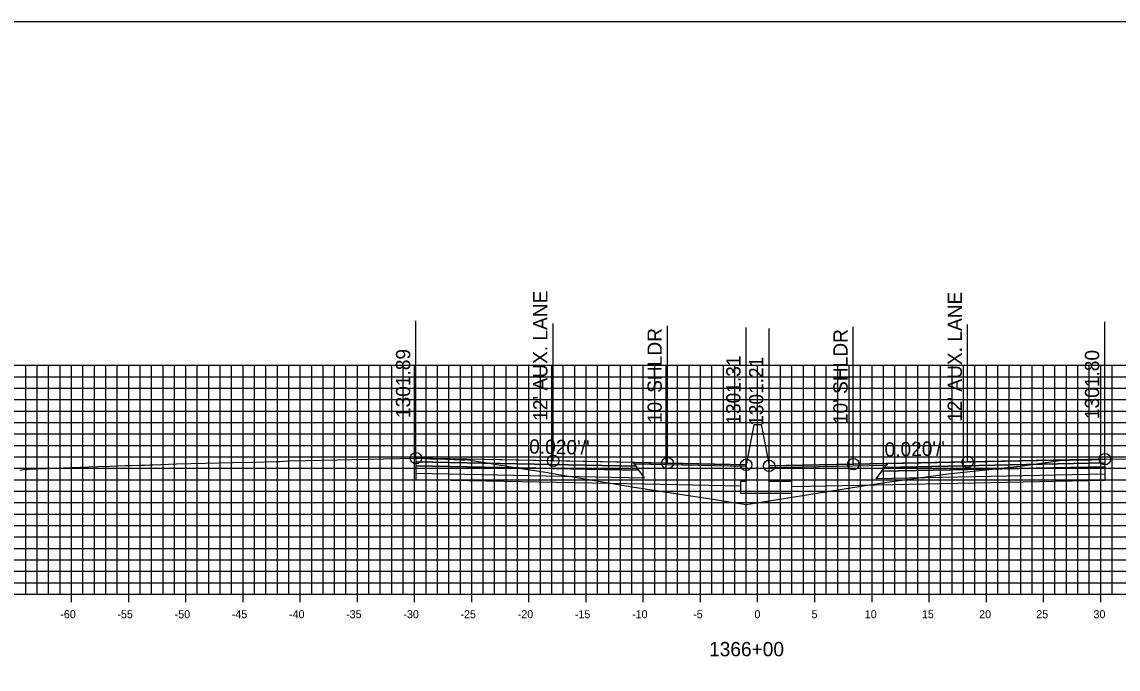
# Model space of a CAD drawing. Extents: x 674939 to 678919, y 750652 to 765176.
# Drawn here: x 678674.2 to 678770, y 754306 to 754362.6 of the extents above; entities that cross this region are included whole.
import ezdxf

# ---------------------------------------------------------------- set-up
doc = ezdxf.new("R2010")
doc.units = 0
for name, color, linetype in [('R_Alt Surface', 7, 'Continuous'), ('R_Axis', 7, 'Continuous'), ('R_Axis Annot', 7, 'Continuous'), ('R_Exist Surface', 7, 'Continuous'), ('R_Fin Surface', 7, 'Continuous'), ('R_Grid', 7, 'Continuous'), ('R_No Plot', 7, 'Continuous'), ('R_Proposed Road', 7, 'Continuous'), ('R_Xsect Elev', 7, 'Continuous'), ('R_Xsect Slope', 7, 'Continuous')]:
    doc.layers.add(name, color=color, linetype=linetype)

msp = doc.modelspace()

# ---------------------------------------------------------------- linework, layer by layer
at = {"layer": 'R_Alt Surface'}
for points in [[(678708.651, 754324.108), (678708.651, 754323.778), (678728.151, 754323.388), (678727.901, 754323.723)], [(678768.897, 754324.017), (678768.897, 754323.687), (678749.397, 754323.297), (678749.647, 754323.632)], [(678708.651, 754323.778), (678708.651, 754323.118), (678728.651, 754322.718), (678728.151, 754323.388)], [(678768.897, 754323.687), (678768.897, 754323.027), (678748.897, 754322.627), (678749.397, 754323.297)]]:
    msp.add_lwpolyline(points, close=True, dxfattribs=at)
for points in [[(678708.651, 754323.118), (678708.651, 754322.578), (678728.651, 754322.178), (678737.033, 754322.011)], [(678768.897, 754323.027), (678768.897, 754322.487), (678748.897, 754322.087), (678741.533, 754321.939)]]:
    msp.add_lwpolyline(points, dxfattribs=at)
at = {"layer": 'R_Axis'}
for p, q in [((678638.533, 754312.551), (678838.533, 754312.551)), ((678678.533, 754311.851), (678678.533, 754313.251)), ((678683.533, 754311.851), (678683.533, 754313.251)), ((678688.533, 754311.851), (678688.533, 754313.251)), ((678693.533, 754311.851), (678693.533, 754313.251)), ((678698.533, 754311.851), (678698.533, 754313.251)), ((678703.533, 754311.851), (678703.533, 754313.251)), ((678708.533, 754311.851), (678708.533, 754313.251)), ((678713.533, 754311.851), (678713.533, 754313.251)), ((678718.533, 754311.851), (678718.533, 754313.251)), ((678723.533, 754311.851), (678723.533, 754313.251)), ((678728.533, 754311.851), (678728.533, 754313.251)), ((678733.533, 754311.851), (678733.533, 754313.251)), ((678738.533, 754311.851), (678738.533, 754313.251)), ((678743.533, 754311.851), (678743.533, 754313.251)), ((678748.533, 754311.851), (678748.533, 754313.251)), ((678753.533, 754311.851), (678753.533, 754313.251)), ((678758.533, 754311.851), (678758.533, 754313.251)), ((678763.533, 754311.851), (678763.533, 754313.251)), ((678768.533, 754311.851), (678768.533, 754313.251))]:
    msp.add_line(p, q, dxfattribs=at)
at = {"layer": 'R_Exist Surface'}
msp.add_lwpolyline([(678674.037, 754323.4), (678674.35, 754323.438), (678674.836, 754323.486), (678677.035, 754323.57), (678680.801, 754323.717), (678681.9, 754323.747), (678683.237, 754323.78), (678683.786, 754323.795), (678684.637, 754323.814), (678684.771, 754323.82), (678684.977, 754323.83), (678685.378, 754323.85), (678685.637, 754323.862), (678687.702, 754323.927), (678690.215, 754324.002), (678692.644, 754324.066), (678694.372, 754324.097), (678696.437, 754324.137), (678696.515, 754324.13), (678696.759, 754324.141), (678697.073, 754324.17), (678697.437, 754324.198), (678699.007, 754324.234), (678705.821, 754324.379), (678708.651, 754324.438), (678708.763, 754324.441), (678708.838, 754324.442), (678709.387, 754324.416), (678710.359, 754324.361), (678710.481, 754324.377), (678711.266, 754324.353), (678712.602, 754324.3), (678712.916, 754324.294), (678713.037, 754324.311), (678713.047, 754324.315), (678713.058, 754324.317), (678718.041, 754323.516), (678719.81, 754323.237), (678721.331, 754322.976), (678727.74, 754321.904), (678735.179, 754320.765), (678737.538, 754320.398), (678746.647, 754321.835), (678748.877, 754322.197), (678750.063, 754322.358), (678755.206, 754323.069), (678759.828, 754323.573), (678761.457, 754323.747), (678764.577, 754324.169), (678764.933, 754324.219), (678764.943, 754324.218), (678764.95, 754324.217), (678766.692, 754324.276), (678766.75, 754324.278), (678767.718, 754324.281), (678767.763, 754324.283), (678768.73, 754324.343), (678768.748, 754324.344), (678768.897, 754324.347), (678768.905, 754324.347), (678769.53, 754324.363), (678769.588, 754324.363), (678780.23, 754324.185)], dxfattribs=at)
at = {"layer": 'R_Fin Surface'}
for points in [[(678737.533, 754323.861), (678730.651, 754323.998), (678720.651, 754324.198), (678708.651, 754324.438)], [(678768.897, 754324.347), (678756.897, 754324.107), (678746.897, 754323.907), (678739.533, 754323.759)]]:
    msp.add_lwpolyline(points, dxfattribs=at)
for points in [[(678708.651, 754324.438), (678708.651, 754324.108), (678727.901, 754323.723), (678727.651, 754324.058)], [(678727.651, 754324.058), (678737.533, 754323.861), (678737.537, 754323.703), (678727.77, 754323.898)], [(678749.778, 754323.807), (678739.533, 754323.602), (678739.533, 754323.759), (678749.897, 754323.967)], [(678768.897, 754324.347), (678768.897, 754324.017), (678749.647, 754323.632), (678749.897, 754323.967)]]:
    msp.add_lwpolyline(points, close=True, dxfattribs=at)
at = {"layer": 'R_Grid'}
for p, q in [((678638.533, 754332.551), (678838.533, 754332.551)), ((678674.533, 754312.551), (678674.533, 754332.551)), ((678675.533, 754312.551), (678675.533, 754332.551)), ((678676.533, 754312.551), (678676.533, 754332.551)), ((678677.533, 754312.551), (678677.533, 754332.551)), ((678678.533, 754312.551), (678678.533, 754332.551)), ((678679.533, 754312.551), (678679.533, 754332.551)), ((678680.533, 754312.551), (678680.533, 754332.551)), ((678681.533, 754312.551), (678681.533, 754332.551)), ((678682.533, 754312.551), (678682.533, 754332.551)), ((678683.533, 754312.551), (678683.533, 754332.551)), ((678684.533, 754312.551), (678684.533, 754332.551)), ((678685.533, 754312.551), (678685.533, 754332.551)), ((678686.533, 754312.551), (678686.533, 754332.551)), ((678687.533, 754312.551), (678687.533, 754332.551)), ((678688.533, 754312.551), (678688.533, 754332.551)), ((678689.533, 754312.551), (678689.533, 754332.551)), ((678690.533, 754312.551), (678690.533, 754332.551)), ((678691.533, 754312.551), (678691.533, 754332.551)), ((678692.533, 754312.551), (678692.533, 754332.551)), ((678693.533, 754312.551), (678693.533, 754332.551)), ((678694.533, 754312.551), (678694.533, 754332.551)), ((678695.533, 754312.551), (678695.533, 754332.551)), ((678696.533, 754312.551), (678696.533, 754332.551)), ((678697.533, 754312.551), (678697.533, 754332.551)), ((678698.533, 754312.551), (678698.533, 754332.551)), ((678699.533, 754312.551), (678699.533, 754332.551)), ((678700.533, 754312.551), (678700.533, 754332.551)), ((678701.533, 754312.551), (678701.533, 754332.551)), ((678702.533, 754312.551), (678702.533, 754332.551)), ((678703.533, 754312.551), (678703.533, 754332.551)), ((678704.533, 754312.551), (678704.533, 754332.551)), ((678705.533, 754312.551), (678705.533, 754332.551)), ((678706.533, 754312.551), (678706.533, 754332.551)), ((678707.533, 754312.551), (678707.533, 754332.551)), ((678708.533, 754312.551), (678708.533, 754332.551)), ((678709.533, 754312.551), (678709.533, 754332.551)), ((678710.533, 754312.551), (678710.533, 754332.551)), ((678711.533, 754312.551), (678711.533, 754332.551)), ((678712.533, 754312.551), (678712.533, 754332.551)), ((678713.533, 754312.551), (678713.533, 754332.551)), ((678714.533, 754312.551), (678714.533, 754332.551)), ((678715.533, 754312.551), (678715.533, 754332.551)), ((678716.533, 754312.551), (678716.533, 754332.551)), ((678717.533, 754312.551), (678717.533, 754332.551)), ((678718.533, 754312.551), (678718.533, 754332.551)), ((678719.533, 754312.551), (678719.533, 754332.551)), ((678720.533, 754312.551), (678720.533, 754332.551)), ((678721.533, 754312.551), (678721.533, 754332.551)), ((678722.533, 754312.551), (678722.533, 754332.551)), ((678723.533, 754312.551), (678723.533, 754332.551)), ((678724.533, 754312.551), (678724.533, 754332.551)), ((678725.533, 754312.551), (678725.533, 754332.551)), ((678726.533, 754312.551), (678726.533, 754332.551)), ((678727.533, 754312.551), (678727.533, 754332.551)), ((678728.533, 754312.551), (678728.533, 754332.551)), ((678729.533, 754312.551), (678729.533, 754332.551)), ((678730.533, 754312.551), (678730.533, 754332.551)), ((678731.533, 754312.551), (678731.533, 754332.551)), ((678732.533, 754312.551), (678732.533, 754332.551)), ((678733.533, 754312.551), (678733.533, 754332.551)), ((678734.533, 754312.551), (678734.533, 754332.551)), ((678735.533, 754312.551), (678735.533, 754332.551)), ((678736.533, 754312.551), (678736.533, 754332.551)), ((678737.533, 754312.551), (678737.533, 754332.551)), ((678738.533, 754312.551), (678738.533, 754332.551)), ((678739.533, 754312.551), (678739.533, 754332.551)), ((678740.533, 754312.551), (678740.533, 754332.551)), ((678741.533, 754312.551), (678741.533, 754332.551)), ((678742.533, 754312.551), (678742.533, 754332.551)), ((678743.533, 754312.551), (678743.533, 754332.551)), ((678744.533, 754312.551), (678744.533, 754332.551)), ((678745.533, 754312.551), (678745.533, 754332.551)), ((678746.533, 754312.551), (678746.533, 754332.551)), ((678747.533, 754312.551), (678747.533, 754332.551)), ((678748.533, 754312.551), (678748.533, 754332.551)), ((678749.533, 754312.551), (678749.533, 754332.551)), ((678750.533, 754312.551), (678750.533, 754332.551)), ((678751.533, 754312.551), (678751.533, 754332.551)), ((678752.533, 754312.551), (678752.533, 754332.551)), ((678753.533, 754312.551), (678753.533, 754332.551)), ((678754.533, 754312.551), (678754.533, 754332.551)), ((678755.533, 754312.551), (678755.533, 754332.551)), ((678756.533, 754312.551), (678756.533, 754332.551)), ((678757.533, 754312.551), (678757.533, 754332.551)), ((678758.533, 754312.551), (678758.533, 754332.551)), ((678759.533, 754312.551), (678759.533, 754332.551)), ((678760.533, 754312.551), (678760.533, 754332.551)), ((678761.533, 754312.551), (678761.533, 754332.551)), ((678762.533, 754312.551), (678762.533, 754332.551)), ((678763.533, 754312.551), (678763.533, 754332.551)), ((678764.533, 754312.551), (678764.533, 754332.551)), ((678765.533, 754312.551), (678765.533, 754332.551)), ((678766.533, 754312.551), (678766.533, 754332.551)), ((678767.533, 754312.551), (678767.533, 754332.551)), ((678768.533, 754312.551), (678768.533, 754332.551)), ((678769.533, 754312.551), (678769.533, 754332.551)), ((678638.533, 754331.551), (678838.533, 754331.551)), ((678638.533, 754330.551), (678838.533, 754330.551)), ((678638.533, 754329.551), (678838.533, 754329.551)), ((678638.533, 754328.551), (678838.533, 754328.551)), ((678638.533, 754327.551), (678838.533, 754327.551)), ((678638.533, 754326.551), (678838.533, 754326.551)), ((678638.533, 754325.551), (678838.533, 754325.551)), ((678638.533, 754324.551), (678838.533, 754324.551)), ((678638.533, 754323.551), (678838.533, 754323.551)), ((678638.533, 754322.551), (678838.533, 754322.551)), ((678638.533, 754321.551), (678838.533, 754321.551)), ((678638.533, 754320.551), (678838.533, 754320.551)), ((678638.533, 754319.551), (678838.533, 754319.551)), ((678638.533, 754318.551), (678838.533, 754318.551)), ((678638.533, 754317.551), (678838.533, 754317.551)), ((678638.533, 754316.551), (678838.533, 754316.551)), ((678638.533, 754315.551), (678838.533, 754315.551)), ((678638.533, 754314.551), (678838.533, 754314.551)), ((678638.533, 754313.551), (678838.533, 754313.551)), ((678638.533, 754312.551), (678838.533, 754312.551))]:
    msp.add_line(p, q, dxfattribs=at)
at = {"layer": 'R_No Plot'}
msp.add_lwpolyline([(678578.533, 754142.551), (678918.533, 754142.551), (678918.533, 754362.551), (678578.533, 754362.551)], close=True, dxfattribs=at)
for centre in [(678708.651, 754324.438), (678720.651, 754324.198), (678730.651, 754323.998), (678737.533, 754323.861), (678739.533, 754323.759), (678746.897, 754323.907), (678756.897, 754324.107), (678768.897, 754324.347)]:
    msp.add_circle(centre, 0.5, dxfattribs=at)
at = {"layer": 'R_Proposed Road'}
for points in [[(678738.203, 754327.361), (678737.533, 754323.861)], [(678738.863, 754327.259), (678738.863, 754327.361), (678738.203, 754327.361), (678738.203, 754327.361)], [(678738.863, 754327.259), (678739.533, 754323.759)], [(678737.533, 754323.861), (678737.533, 754322.384), (678737.033, 754322.384), (678737.033, 754321.384), (678741.533, 754321.384), (678741.533, 754322.384), (678739.533, 754322.384), (678739.533, 754323.759)]]:
    msp.add_lwpolyline(points, dxfattribs=at)
at = {"layer": 'R_Xsect Elev'}
for p, q in [((678708.651, 754324.438), (678708.651, 754336.438)), ((678720.651, 754324.198), (678720.651, 754336.198)), ((678730.651, 754323.998), (678730.651, 754335.998)), ((678737.533, 754323.861), (678737.533, 754335.861)), ((678739.533, 754323.759), (678739.533, 754335.759)), ((678746.897, 754323.907), (678746.897, 754335.907)), ((678756.897, 754324.107), (678756.897, 754336.107)), ((678768.897, 754324.347), (678768.897, 754336.347))]:
    msp.add_line(p, q, dxfattribs=at)

# ---------------------------------------------------------------- texts
at = {"layer": 'R_Axis Annot'}
for s, height, p in [('-60', 0.7, (678677.552, 754310.451)), ('-55', 0.7, (678682.546, 754310.451)), ('-50', 0.7, (678687.552, 754310.451)), ('-45', 0.7, (678692.546, 754310.451)), ('-40', 0.7, (678697.552, 754310.451)), ('-35', 0.7, (678702.546, 754310.451)), ('-30', 0.7, (678707.552, 754310.451)), ('-25', 0.7, (678712.546, 754310.451)), ('-20', 0.7, (678717.552, 754310.451)), ('-15', 0.7, (678722.546, 754310.451)), ('-10', 0.7, (678727.552, 754310.451)), ('-5', 0.7, (678732.896, 754310.451)), ('0', 0.7, (678738.252, 754310.451)), ('5', 0.7, (678743.246, 754310.451)), ('10', 0.7, (678747.902, 754310.451)), ('15', 0.7, (678752.896, 754310.451)), ('20', 0.7, (678757.902, 754310.451)), ('25', 0.7, (678762.896, 754310.451)), ('30', 0.7, (678767.902, 754310.451)), ('1366+00', 1.25, (678734.282, 754307.126))]:
    msp.add_text(s, height=height, dxfattribs=at).set_placement(p)
at = {"layer": 'R_Xsect Elev'}
for s, p in [("12' AUX. LANE", (678720.151, 754327.698)), ("12' AUX. LANE", (678756.397, 754327.607)), ("10' SHLDR", (678730.151, 754327.498)), ("10' SHLDR", (678746.397, 754327.407)), ('1301.89', (678708.151, 754327.938)), ('1301.80', (678768.397, 754327.847)), ('1301.31', (678737.033, 754327.361)), ('1301.21', (678739.033, 754327.259))]:
    msp.add_text(s, height=1.25, rotation=90, dxfattribs=at).set_placement(p)
at = {"layer": 'R_Xsect Slope'}
for rotation, p in [(358.85424, (678718.542, 754324.841)), (1.14576, (678749.641, 754324.562))]:
    msp.add_text("0.020'/'", height=1.25, rotation=rotation, dxfattribs=at).set_placement(p)

doc.saveas('drawing.dxf')
